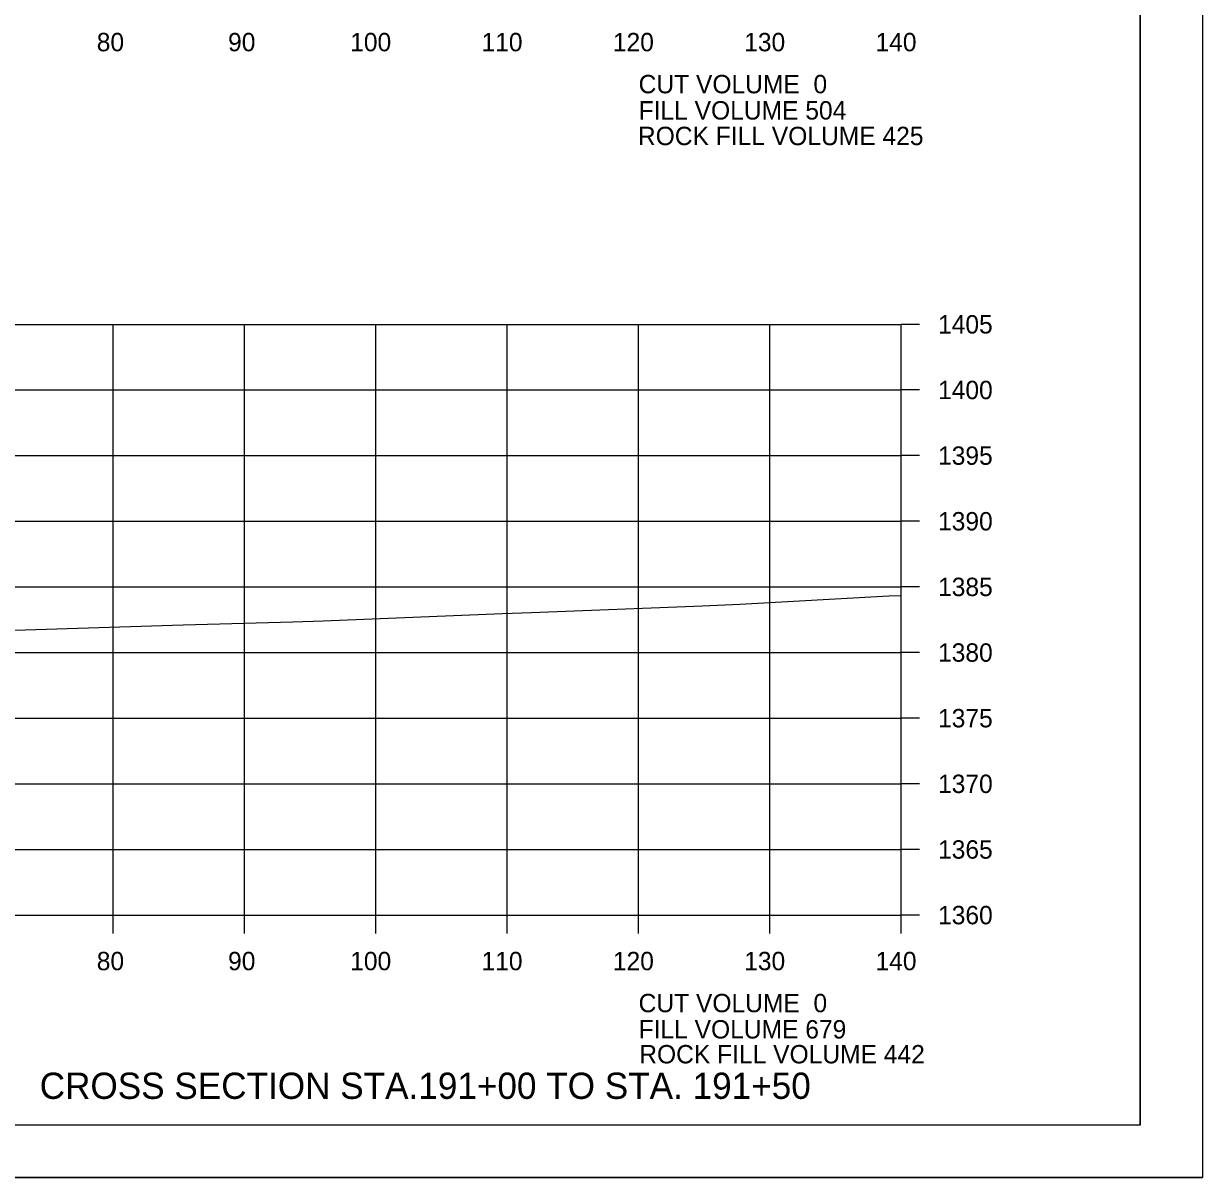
# Model space of a CAD drawing. Extents: x 1374311 to 1383814, y 384102 to 406278.
# Drawn here: x 1382713.2 to 1382803, y 400091.6 to 400179.5 of the extents above; entities that cross this region are included whole.
import ezdxf

# ---------------------------------------------------------------- set-up
doc = ezdxf.new("R2010")
doc.units = 0
for name, color, linetype in [('R_Axis', 7, 'Continuous'), ('R_Axis Annot', 7, 'Continuous'), ('R_Border', 7, 'Continuous'), ('R_Draft', 7, 'Continuous'), ('R_Exist Surface', 7, 'Continuous'), ('R_Fin Surface', 7, 'Continuous'), ('R_Grid', 7, 'Continuous'), ('R_No Plot', 7, 'Continuous')]:
    doc.layers.add(name, color=color, linetype=linetype)

msp = doc.modelspace()

# ---------------------------------------------------------------- linework, layer by layer
at = {"layer": 'R_Axis'}
for p, q in [((1382780.071, 400111.615), (1382780.071, 400156.615)), ((1382781.471, 400156.615), (1382780.071, 400156.615)), ((1382781.471, 400151.615), (1382780.071, 400151.615)), ((1382781.471, 400146.615), (1382780.071, 400146.615)), ((1382781.471, 400141.615), (1382780.071, 400141.615)), ((1382781.471, 400136.615), (1382780.071, 400136.615)), ((1382781.471, 400131.615), (1382780.071, 400131.615)), ((1382781.471, 400126.615), (1382780.071, 400126.615)), ((1382781.471, 400121.615), (1382780.071, 400121.615)), ((1382781.471, 400116.615), (1382780.071, 400116.615)), ((1382500.071, 400111.615), (1382780.071, 400111.615)), ((1382720.071, 400110.215), (1382720.071, 400111.615)), ((1382730.071, 400110.215), (1382730.071, 400111.615)), ((1382740.071, 400110.215), (1382740.071, 400111.615)), ((1382750.071, 400110.215), (1382750.071, 400111.615)), ((1382760.071, 400110.215), (1382760.071, 400111.615)), ((1382770.071, 400110.215), (1382770.071, 400111.615)), ((1382780.071, 400110.215), (1382780.071, 400111.615)), ((1382781.471, 400111.615), (1382780.071, 400111.615))]:
    msp.add_line(p, q, dxfattribs=at)
at = {"layer": 'R_Border'}
for q in [(1382798.251, 400301.075), (1382482.071, 400095.615)]:
    msp.add_line((1382798.251, 400095.615), q, dxfattribs=at)
at = {"layer": 'R_Exist Surface'}
msp.add_lwpolyline([(1382705.303, 400133.085), (1382725.385, 400133.719), (1382733.754, 400133.952), (1382736.047, 400134.038), (1382749.714, 400134.577), (1382751.91, 400134.663), (1382764.947, 400135.177), (1382767.776, 400135.287), (1382779.121, 400135.94), (1382780.071, 400135.963)], dxfattribs=at)
at = {"layer": 'R_Grid'}
for p, q in [((1382500.071, 400156.615), (1382780.071, 400156.615)), ((1382720.071, 400111.615), (1382720.071, 400156.615)), ((1382730.071, 400111.615), (1382730.071, 400156.615)), ((1382740.071, 400111.615), (1382740.071, 400156.615)), ((1382750.071, 400111.615), (1382750.071, 400156.615)), ((1382760.071, 400111.615), (1382760.071, 400156.615)), ((1382770.071, 400111.615), (1382770.071, 400156.615)), ((1382780.071, 400111.615), (1382780.071, 400156.615)), ((1382500.071, 400151.615), (1382780.071, 400151.615)), ((1382500.071, 400146.615), (1382780.071, 400146.615)), ((1382500.071, 400141.615), (1382780.071, 400141.615)), ((1382500.071, 400136.615), (1382780.071, 400136.615)), ((1382500.071, 400131.615), (1382780.071, 400131.615)), ((1382500.071, 400126.615), (1382780.071, 400126.615)), ((1382500.071, 400121.615), (1382780.071, 400121.615)), ((1382500.071, 400116.615), (1382780.071, 400116.615)), ((1382500.071, 400111.615), (1382780.071, 400111.615))]:
    msp.add_line(p, q, dxfattribs=at)
at = {"layer": 'R_No Plot'}
msp.add_line((1382469.67, 400091.636), (1382803.004, 400091.636), dxfattribs=at)
for points in [[(1382469.664, 400304.97), (1382803.004, 400304.97), (1382803.004, 400091.632), (1382469.664, 400091.632)], [(1382715.991, 400301.075), (1382715.991, 400291.195), (1382751.723, 400291.195), (1382751.723, 400288.275), (1382774.923, 400288.275), (1382774.923, 400263.942), (1382798.251, 400263.942), (1382798.251, 400095.615), (1382482.071, 400095.615), (1382482.071, 400301.075)]]:
    msp.add_lwpolyline(points, close=True, dxfattribs=at)

# ---------------------------------------------------------------- texts
at = {"layer": 'R_Axis Annot'}
for s, p in [('80', (1382718.81, 400177.415)), ('90', (1382728.81, 400177.415)), ('100', (1382738.11, 400177.415)), ('110', (1382748.11, 400177.415)), ('120', (1382758.11, 400177.415)), ('130', (1382768.11, 400177.415)), ('140', (1382778.11, 400177.415)), ('CUT VOLUME  0', (1382760.071, 400174.215)), ('FILL VOLUME 504', (1382760.071, 400172.215)), ('1405', (1382782.871, 400155.915)), ('1400', (1382782.871, 400150.915)), ('1395', (1382782.871, 400145.915)), ('1390', (1382782.871, 400140.915)), ('1385', (1382782.871, 400135.915)), ('1380', (1382782.871, 400130.915)), ('1375', (1382782.871, 400125.915)), ('1370', (1382782.871, 400120.915)), ('1365', (1382782.871, 400115.915)), ('1360', (1382782.871, 400110.915)), ('80', (1382718.81, 400107.415)), ('90', (1382728.81, 400107.415)), ('100', (1382738.11, 400107.415)), ('110', (1382748.11, 400107.415)), ('120', (1382758.11, 400107.415)), ('130', (1382768.11, 400107.415)), ('140', (1382778.11, 400107.415)), ('CUT VOLUME  0', (1382760.071, 400104.215)), ('FILL VOLUME 679', (1382760.071, 400102.215))]:
    msp.add_text(s, height=1.4, dxfattribs=at).set_placement(p)
at = {"layer": 'R_Draft'}
msp.add_text('CROSS SECTION STA.191+00 TO STA. 191+50', height=2, dxfattribs=at).set_placement((1382714.467, 400097.615))
at = {"layer": 'R_Fin Surface'}
for s, p in [('ROCK FILL VOLUME 425', (1382760.019, 400170.265)), ('ROCK FILL VOLUME 442', (1382760.121, 400100.319))]:
    msp.add_text(s, height=1.4, dxfattribs=at).set_placement(p)

doc.saveas('drawing.dxf')
